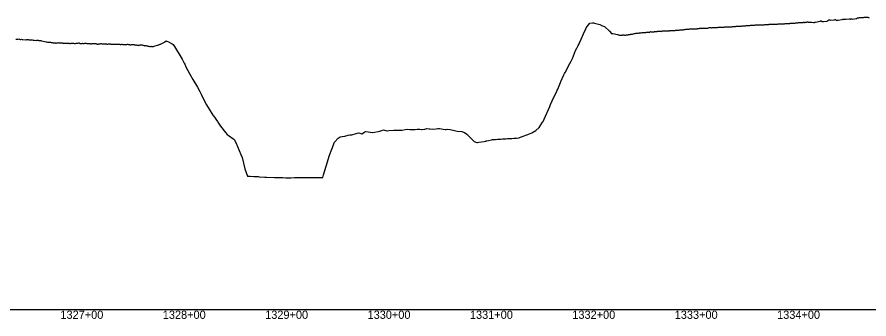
# Model space of a CAD drawing. Extents: x -3793 to 50787, y -1075 to 6138.
# Drawn here: x 20028 to 20860, y 991 to 1286 of the extents above; entities that cross this region are included whole.
import ezdxf

# ---------------------------------------------------------------- set-up
doc = ezdxf.new("R2010")
doc.units = 0
for name, color, linetype in [('RD_DDB_Profile_EX', 7, 'Continuous'), ('RD_DDB_StaTX', 7, 'Continuous'), ('RD_GPK_Profile_Cell', 7, 'Continuous')]:
    doc.layers.add(name, color=color, linetype=linetype)

msp = doc.modelspace()

# ---------------------------------------------------------------- linework, layer by layer
at = {"layer": 'RD_DDB_Profile_EX'}
for points in [[(20776.229188, 1279.112145), (20776.844717, 1279.107565), (20777.234534, 1279.185495), (20777.844518, 1279.305775), (20778.232579, 1279.304445), (20778.841498, 1279.30236), (20779.229773, 1279.3237), (20779.842822, 1279.31923), (20780.232774, 1279.376595), (20780.839795, 1279.496295), (20781.233148, 1279.496595), (20781.844049, 1279.49714), (20782.234744, 1279.53522), (20782.845239, 1279.62222), (20783.239926, 1279.642405), (20783.845117, 1279.701345), (20784.237821, 1279.7002), (20784.842135, 1279.668165), (20785.238073, 1279.6687), (20785.846186, 1279.69473), (20786.243254, 1279.79412), (20786.846084, 1279.88312), (20787.241153, 1279.88201), (20787.843108, 1279.910475), (20788.238195, 1279.93243), (20788.840283, 1280.05141), (20789.236092, 1280.070085), (20789.841697, 1280.16152), (20790.239889, 1280.162345), (20790.841647, 1280.251345), (20791.23765, 1280.290055), (20791.842859, 1280.406245), (20792.242683, 1280.44694), (20792.842821, 1280.44542), (20793.240443, 1280.48429), (20793.839889, 1280.362655), (20794.240588, 1280.3834), (20794.844221, 1280.35451), (20795.241941, 1280.373555), (20795.84129, 1280.55243), (20796.238844, 1280.554995), (20796.838508, 1280.52349), (20797.236602, 1280.52254), (20797.839716, 1280.54864), (20798.241548, 1280.609735), (20798.839737, 1280.84855), (20799.239171, 1280.867815), (20799.841207, 1280.869525), (20800.242779, 1280.850675), (20800.841226, 1280.72955), (20801.240402, 1280.728825), (20801.83834, 1280.637835), (20802.24042, 1280.69893), (20802.838363, 1280.697935), (20803.238047, 1280.737355), (20803.839606, 1280.704165), (20805.629451, 1280.532825), (20806.499369, 1280.44974), (20806.926015, 1280.5534), (20807.357574, 1280.678355), (20811.893365, 1281.569755), (20812.382659, 1281.937355), (20812.872247, 1281.961295), (20813.856298, 1281.465905), (20814.347129, 1281.490155), (20814.843231, 1281.388455), (20815.334887, 1281.388085), (20818.964615, 1281.81927), (20819.443262, 1282.227015), (20820.400875, 1282.8464), (20820.881058, 1282.99059), (20821.584849, 1282.900445), (20822.327545, 1282.602595), (20826.032198, 1283.03241), (20826.501885, 1283.19395), (20826.969978, 1283.17053), (20827.910843, 1282.47961), (20828.858422, 1282.563735), (20829.562548, 1282.662435), (20833.103042, 1283.20063), (20833.558591, 1283.37758), (20834.020233, 1283.512795), (20834.479422, 1283.483265), (20834.939851, 1283.460745), (20835.402142, 1283.61613), (20835.868207, 1283.636525), (20836.334206, 1283.630335), (20837.540247, 1283.719095), (20840.17651, 1283.91596), (20840.625762, 1283.89113), (20841.071844, 1283.795095), (20841.519908, 1283.76623), (20841.972741, 1283.78623), (20842.424206, 1283.892845), (20842.874496, 1284.00689), (20843.328803, 1283.77458), (20845.517946, 1284.08765), (20847.258999, 1284.338865), (20847.695283, 1284.336615), (20848.128274, 1284.635475), (20848.56643, 1284.85177)], [(20848.56643, 1284.85177), (20849.002507, 1284.89001), (20849.440441, 1284.88456), (20849.881739, 1285.080175), (20850.322805, 1285.097105), (20850.760188, 1285.36225), (20852.983734, 1285.102105), (20853.647723, 1285.09615), (20854.316191, 1285.22764), (20854.98267, 1285.588475), (20857.367558, 1285.70244), (20858.028756, 1285.63512), (20858.685159, 1285.49791), (20859.347797, 1285.10045), (20860.006775, 1284.96239)], [(20464.510045, 1172.818215), (20466.851771, 1171.396485), (20469.307281, 1169.107195), (20470.566097, 1167.64139), (20471.420042, 1166.87458), (20473.92475, 1164.281385), (20476.545894, 1163.309415), (20477.461196, 1163.24191), (20478.543796, 1163.53926), (20483.777697, 1164.243075), (20485.567451, 1164.61187), (20485.938422, 1164.70739), (20486.593306, 1164.844555), (20488.07021, 1165.128875), (20491.052626, 1165.75187), (20491.869254, 1165.97951), (20492.389316, 1166.02502), (20494.928277, 1166.191295), (20496.972425, 1166.325925), (20497.47219, 1166.35884), (20499.289383, 1166.442805), (20500.016103, 1166.4607), (20501.606341, 1166.65614), (20502.565776, 1166.773345), (20503.932649, 1166.833865), (20505.117003, 1166.911795), (20506.566244, 1167.007305), (20507.674305, 1167.041075), (20509.387614, 1167.0936), (20510.454591, 1167.14959), (20510.904598, 1167.179965), (20512.777879, 1167.30692), (20515.341494, 1167.476155), (20517.876487, 1167.68355), (20518.43229, 1167.993395), (20519.296433, 1168.47514), (20520.244999, 1168.77542), (20520.916117, 1169.099385), (20526.409989, 1171.085185), (20527.027008, 1171.312535), (20530.503885, 1172.7275), (20534.387688, 1175.048115), (20537.575775, 1177.91545), (20540.842248, 1182.93183), (20541.389169, 1183.771745), (20542.365387, 1186.00542), (20547.816995, 1198.485635), (20548.183439, 1199.43221), (20548.560055, 1200.25061), (20550.343086, 1203.96357), (20554.797576, 1213.243075), (20555.255105, 1214.27809), (20555.724392, 1215.240165), (20558.320785, 1221.70482), (20558.790918, 1222.875885), (20561.784011, 1229.230985), (20562.326693, 1230.46476), (20562.882206, 1231.531315), (20565.862468, 1237.2116), (20566.298484, 1238.02413), (20568.776323, 1242.643905), (20570.033523, 1245.311305), (20572.933945, 1253.007085), (20574.276182, 1255.3537), (20575.774535, 1257.975005), (20576.469658, 1259.573215), (20577.178368, 1261.13251), (20582.253881, 1272.192955), (20582.778669, 1273.33688), (20583.541046, 1275.28144), (20584.316766, 1276.349535), (20587.076713, 1279.743455), (20589.789184, 1279.933585), (20590.23158, 1280.04032), (20590.612377, 1280.13216), (20591.448742, 1279.813445), (20594.148015, 1279.05), (20596.806181, 1278.26059), (20598.209279, 1277.683945), (20598.574322, 1277.53396), (20601.219269, 1276.42866), (20606.375888, 1271.862405), (20608.214021, 1269.63468), (20608.568553, 1269.31351), (20609.567009, 1269.610905), (20614.164677, 1268.651215), (20614.523711, 1268.57645), (20615.039969, 1268.21585), (20615.559148, 1268.08909), (20616.084778, 1268.04208), (20616.850714, 1268.01615), (20617.326522, 1268.133675), (20617.851261, 1268.08431), (20618.323088, 1268.12958), (20618.85221, 1268.160455), (20619.322834, 1268.20565), (20619.84933, 1268.20871), (20620.319392, 1268.183195), (20620.84645, 1268.159855), (20621.315945, 1268.13436), (20622.319605, 1268.13249)], [(20622.319605, 1268.13249), (20622.847768, 1268.29504), (20623.319821, 1268.338735), (20623.847938, 1268.339425), (20624.317337, 1268.43168), (20624.848727, 1268.69864), (20625.318032, 1268.71997), (20625.845665, 1268.72075), (20626.318377, 1268.81417), (20626.849869, 1269.001915), (20627.319072, 1269.070215), (20627.85066, 1269.07261), (20628.319768, 1269.07043), (20628.847593, 1269.071215), (20629.321126, 1269.25631), (20630.320294, 1269.52686), (20630.848344, 1269.52797), (20631.317664, 1269.5258), (20631.849158, 1269.873355), (20632.3182, 1269.89417), (20632.846119, 1269.922035), (20633.315569, 1269.919305), (20633.846935, 1269.97595), (20634.315085, 1270.071125), (20634.844091, 1270.125575), (20635.314235, 1270.01177), (20635.848529, 1270.14896), (20636.313768, 1270.19704), (20636.845686, 1270.225315), (20637.312901, 1270.34523), (20638.308036, 1270.637245), (20638.847529, 1270.587985), (20639.307441, 1270.635765), (20639.844713, 1270.583715), (20640.306381, 1270.58731), (20640.849181, 1270.59154), (20641.305805, 1270.61599), (20641.846365, 1270.6992), (20642.301994, 1270.79218), (20642.847514, 1270.85074), (20643.30417, 1270.87703), (20643.848017, 1270.960745), (20644.300359, 1270.985015), (20644.845434, 1270.99183), (20645.298051, 1271.017945), (20646.294198, 1271.441655), (20646.847109, 1271.30892), (20647.293523, 1271.26604), (20647.844323, 1271.26843), (20648.292222, 1271.2279), (20648.84882, 1271.288625), (20649.291569, 1271.312855), (20649.850094, 1271.40174), (20650.293583, 1271.58269), (20650.850531, 1271.66892), (20651.289615, 1271.7369), (20651.847984, 1271.71638), (20652.284422, 1271.7182), (20652.845198, 1271.72054), (20653.283058, 1271.767945), (20654.282425, 1271.861425), (20654.846935, 1271.835575), (20655.2783, 1271.859075), (20655.848324, 1271.77846), (20656.280153, 1271.760375), (20656.848708, 1271.70564), (20657.276028, 1271.750195), (20657.850126, 1272.126975), (20658.277882, 1272.152215), (20658.850481, 1272.097405), (20659.273757, 1272.078105), (20659.851929, 1272.11215), (20660.273085, 1272.177475), (20660.844969, 1272.293135), (20661.268024, 1272.29704), (20662.268589, 1272.320335), (20662.850496, 1272.32083), (20663.269049, 1272.365015), (20663.847524, 1272.33401), (20664.26855, 1272.37981), (20664.851844, 1272.380265), (20665.269025, 1272.40322), (20665.848872, 1272.40133), (20666.270334, 1272.461265), (20666.848842, 1272.492965), (20667.269481, 1272.49328), (20667.848748, 1272.52047), (20668.267388, 1272.51912), (20668.849825, 1272.432535), (20669.268759, 1272.70442), (20670.269138, 1272.690285), (20670.850836, 1272.922705), (20671.270352, 1272.96376), (20671.851938, 1272.993415), (20672.271566, 1272.97136), (20672.844845, 1272.88516), (20673.264593, 1272.926295), (20673.845945, 1272.89798), (20674.271759, 1272.9813), (20674.848784, 1273.240385), (20675.269517, 1273.239375)], [(20675.269517, 1273.239375), (20675.849878, 1273.211155), (20676.270724, 1273.21016), (20676.84676, 1273.1222), (20677.271002, 1273.18604), (20678.272163, 1273.30138), (20678.848081, 1273.44892), (20679.268502, 1273.40592), (20679.844995, 1273.49142), (20680.266105, 1273.59612), (20680.846119, 1273.71274), (20681.26968, 1273.734635), (20681.846108, 1273.733435), (20682.270736, 1273.730905), (20682.850126, 1273.70312), (20683.271785, 1273.7657), (20683.84704, 1273.966405), (20684.271915, 1274.05186), (20684.847275, 1274.11296), (20685.268246, 1274.06984), (20685.963967, 1274.093915), (20686.269253, 1274.15467), (20686.845343, 1274.21156), (20687.269226, 1274.191505), (20687.849577, 1274.192965), (20688.270128, 1274.25558), (20688.846525, 1274.3125), (20689.267582, 1274.33296), (20689.847685, 1274.30547), (20690.271932, 1274.345465), (20690.843563, 1274.3179), (20691.267179, 1274.297775), (20691.847791, 1274.299125), (20692.26808, 1274.36175), (20692.844742, 1274.44767), (20693.26554, 1274.468165), (20693.941666, 1274.633395), (20694.268901, 1274.69957), (20694.850169, 1274.75917), (20695.269655, 1274.73773), (20695.847151, 1274.679265), (20696.26696, 1274.657815), (20696.844384, 1274.69081), (20697.262982, 1274.79537), (20697.841366, 1274.82385), (20698.266225, 1274.865505), (20698.848513, 1274.83807), (20699.266981, 1274.83771), (20699.845498, 1274.86621), (20700.264289, 1274.90785), (20700.846708, 1274.96743), (20701.267542, 1274.96858), (20701.919365, 1274.925675), (20702.268254, 1274.99554), (20703.429377, 1275.49432), (20703.848303, 1275.495955), (20704.263748, 1275.5166), (20704.849574, 1275.548055), (20705.263449, 1275.57222), (20705.842757, 1275.193695), (20706.258274, 1275.23634), (20706.847057, 1275.384815), (20707.258913, 1275.384665), (20707.848354, 1275.357195), (20708.262011, 1275.3997), (20708.84862, 1275.403505), (20709.256922, 1275.467555), (20709.897064, 1275.64451), (20710.254024, 1275.64456), (20710.847169, 1275.58765), (20711.256969, 1275.58913), (20711.847446, 1275.623005), (20712.255051, 1275.665095), (20712.851783, 1275.696965), (20713.252271, 1275.73886), (20713.846062, 1275.70916), (20714.251678, 1275.730735), (20714.84631, 1275.704745), (20715.249726, 1275.72615), (20715.850646, 1275.81795), (20716.247005, 1275.8193), (20716.849333, 1275.88141), (20717.249959, 1275.90278), (20717.874763, 1275.904955), (20718.244345, 1275.906415), (20718.849547, 1275.99934), (20719.244775, 1276.01941), (20719.851042, 1276.02191), (20720.244337, 1276.0249), (20720.844149, 1276.088035), (20721.238562, 1276.12899), (20721.848523, 1276.22274), (20722.239021, 1276.262165), (20722.850053, 1276.26473), (20723.24181, 1276.285875), (20723.850245, 1276.198755), (20724.236413, 1276.18217), (20724.847499, 1276.21319), (20725.233266, 1276.23277), (20725.852462, 1276.29731), (20726.235998, 1276.375445)], [(20726.235998, 1276.375445), (20726.849261, 1276.626715), (20727.233584, 1276.628625), (20727.853674, 1276.477095), (20728.23083, 1276.497845), (20728.848193, 1276.46754), (20729.229793, 1276.50719), (20729.848354, 1276.63613), (20730.227335, 1276.637845), (20730.852768, 1276.70306), (20731.227731, 1276.72229), (20731.854451, 1276.63143), (20732.230366, 1276.689205), (20732.85001, 1276.754425), (20733.221933, 1276.79211), (20733.851707, 1276.857515), (20734.225341, 1276.81967), (20734.856006, 1276.822785), (20735.223412, 1276.859215), (20735.850754, 1276.95889), (20736.221568, 1277.032085), (20736.850458, 1277.00146), (20737.218115, 1277.03886), (20737.852238, 1277.04164), (20738.22142, 1277.04106), (20738.8522, 1277.172615), (20739.216514, 1277.22797), (20739.854006, 1277.32623), (20740.219807, 1277.38025), (20740.853676, 1277.41296), (20741.216349, 1277.377115), (20741.851122, 1277.414215), (20742.211362, 1277.396885), (20742.853001, 1277.400425), (20743.214487, 1277.471955), (20743.857358, 1277.635575), (20744.214662, 1277.672165), (20744.850173, 1277.73993), (20745.208708, 1277.739445), (20745.854247, 1277.770705), (20746.210376, 1277.789335), (20746.851187, 1277.78619), (20747.211194, 1277.78571), (20747.854988, 1277.8443), (20748.214327, 1277.84509), (20748.85193, 1278.001465), (20749.213021, 1278.0538), (20749.848721, 1278.082315), (20750.210813, 1278.101505), (20750.850063, 1278.032665), (20751.216718, 1278.032345), (20751.854178, 1277.96833), (20752.21817, 1277.98752), (20752.85116, 1278.04821), (20753.218859, 1278.08452), (20753.854996, 1278.111305), (20754.221734, 1278.130635), (20754.851979, 1278.15952), (20755.222434, 1278.140765), (20755.851499, 1278.13799), (20756.220116, 1278.120475), (20756.852803, 1278.08402), (20757.225983, 1278.17662), (20757.852348, 1278.29964), (20758.223589, 1278.31938), (20758.849381, 1278.348385), (20759.224166, 1278.34826), (20759.853282, 1278.375035), (20760.226813, 1278.376185), (20760.850317, 1278.52991), (20761.22433, 1278.53117), (20761.847352, 1278.559745), (20762.224917, 1278.5972), (20762.846977, 1278.594625), (20763.222432, 1278.614685), (20763.848293, 1278.609935), (20764.225874, 1278.589465), (20764.845174, 1278.58691), (20765.223378, 1278.607115), (20765.842216, 1278.69765), (20766.223914, 1278.716715), (20766.850674, 1278.68357), (20767.230017, 1278.66599), (20767.847753, 1278.694685), (20768.230477, 1278.77097), (20768.847453, 1278.79975), (20769.227831, 1278.80116), (20769.848774, 1278.765965), (20770.233338, 1278.746875), (20770.848488, 1278.92961), (20771.230687, 1278.969495), (20771.845571, 1278.9672), (20772.231163, 1278.967265), (20772.849526, 1278.993375), (20773.233527, 1278.956415), (20773.846615, 1278.984805), (20774.233938, 1278.96581), (20774.846398, 1279.05575), (20775.231141, 1279.09628), (20775.843526, 1279.094145), (20776.229188, 1279.112145)], [(20026.281846, 1264.25468), (20028.570334, 1264.21889), (20029.258803, 1264.287265), (20029.944089, 1264.18729), (20030.63221, 1263.739435), (20031.320602, 1263.74687), (20032.007707, 1264.12435), (20032.694778, 1263.88389), (20033.374835, 1263.85373), (20035.506718, 1263.506585), (20036.222342, 1263.68659), (20036.926944, 1263.583795), (20037.634368, 1263.654535), (20038.341793, 1263.619165), (20039.048129, 1263.554805), (20039.770355, 1263.517085), (20040.460091, 1263.414045), (20042.463228, 1263.314835), (20043.185786, 1263.137575), (20043.916902, 1262.99634), (20044.636555, 1263.072845), (20046.47388, 1262.801425), (20047.019213, 1263.12862), (20047.748054, 1263.039285), (20048.112057, 1263.02389), (20048.655199, 1262.83441), (20049.193908, 1262.810085), (20049.735384, 1262.83775), (20050.27875, 1262.86723), (20050.812283, 1262.788975), (20051.350989, 1262.600765), (20055.964803, 1261.595555), (20056.371739, 1261.534945), (20057.206597, 1261.279685), (20057.680973, 1261.253505), (20058.316794, 1261.06834), (20060.418793, 1261.044985), (20060.850703, 1260.743625), (20061.421665, 1260.687335), (20061.850957, 1260.68795), (20062.425582, 1260.65815), (20062.854634, 1260.530025), (20063.850313, 1260.515595), (20064.42101, 1260.488145), (20064.850639, 1260.44599), (20065.420612, 1260.333085), (20065.850965, 1260.376995), (20066.424408, 1260.318965), (20066.851253, 1260.361385), (20067.421057, 1260.419605), (20067.851568, 1260.39899), (20068.416753, 1260.683025), (20068.847319, 1260.619165)], [(20068.847319, 1260.619165), (20069.416349, 1260.67698), (20069.84764, 1260.634505), (20070.420139, 1260.519975), (20070.851375, 1260.54225), (20071.851703, 1260.638465), (20072.415354, 1260.240445), (20072.850128, 1260.02385), (20073.418025, 1260.16729), (20073.850527, 1260.168345), (20074.421695, 1260.16764), (20074.854324, 1260.3202), (20075.42118, 1260.3501), (20075.854717, 1260.06934), (20076.420664, 1260.013975), (20076.855111, 1260.12361), (20077.416278, 1260.094915), (20077.847473, 1260.094585), (20078.416959, 1260.06557), (20078.85126, 1260.0015), (20079.851661, 1259.975775), (20080.415831, 1260.062025), (20080.85212, 1260.1069), (20081.415198, 1260.108525), (20081.852578, 1260.109795), (20082.414871, 1260.13576), (20082.851903, 1260.093275), (20083.414237, 1259.898085), (20083.852364, 1259.899455), (20084.413603, 1259.873155), (20084.852825, 1259.87455), (20085.41297, 1260.10028), (20085.855928, 1260.16597), (20086.415884, 1260.07966), (20086.855255, 1260.19092), (20087.85574, 1260.541095), (20088.414546, 1260.432215), (20089.29507, 1259.992615), (20089.853268, 1259.967), (20090.414153, 1259.96683), (20090.857144, 1259.990805), (20091.4096, 1260.046625), (20091.85321, 1259.93743), (20092.408855, 1260.022795), (20092.853745, 1260.0021), (20093.40811, 1260.03172), (20093.853378, 1259.98566), (20094.411703, 1260.068725), (20094.859918, 1260.090885), (20095.852441, 1260.019355), (20096.40658, 1259.96628), (20096.855727, 1259.966395), (20097.409025, 1260.02407), (20097.855432, 1259.978005), (20098.412496, 1259.95047), (20098.855776, 1259.861455), (20099.408585, 1259.6978), (20099.859062, 1259.697915), (20100.40726, 1259.69834), (20100.854328, 1259.71927), (20101.406653, 1259.91483), (20101.854937, 1259.961385), (20102.405812, 1259.770855), (20102.854636, 1259.791795), (20103.854353, 1259.805215), (20104.404514, 1259.753225), (20104.855029, 1259.552825), (20105.403568, 1259.47327), (20105.854796, 1259.313975), (20106.402858, 1259.289075), (20106.85819, 1259.266795), (20107.405251, 1259.405945), (20107.855231, 1259.47448), (20108.401203, 1259.667825), (20108.858635, 1259.690835), (20109.407342, 1259.77607), (20109.862765, 1259.77514), (20110.406634, 1259.614055), (20110.859767, 1259.591725), (20111.8632, 1259.54011), (20112.404897, 1259.48849), (20112.86302, 1259.41884), (20113.400111, 1259.423125), (20113.860501, 1259.37912), (20114.399078, 1259.489095), (20114.860318, 1259.4422), (20115.398274, 1259.309855), (20115.860132, 1259.332165), (20116.39747, 1259.361335), (20116.860865, 1259.43288), (20117.396439, 1259.40853), (20117.860674, 1259.430885), (20118.395637, 1259.379925), (20118.86421, 1259.217515), (20119.547344, 1259.19741), (20119.86123, 1259.15054), (20120.393719, 1259.152855), (20120.864852, 1259.10668), (20121.396035, 1259.108885), (20121.864728, 1259.15524), (20122.395139, 1259.157535)], [(20122.395139, 1259.157535), (20122.861764, 1259.228915), (20123.390785, 1259.231355), (20123.865403, 1259.279215), (20124.389264, 1259.28347), (20124.862091, 1259.18821), (20125.388376, 1259.13794), (20125.862902, 1259.092615), (20126.390874, 1259.12246), (20126.866961, 1259.07425), (20127.525043, 1259.10913), (20127.866837, 1259.125975), (20128.389006, 1258.97179), (20128.867699, 1259.02215), (20129.387794, 1258.998915), (20129.867616, 1259.070495), (20130.386806, 1259.09939), (20130.871383, 1258.883665), (20131.389135, 1258.83434), (20131.868383, 1258.95619), (20132.384608, 1258.93317), (20132.872165, 1258.90993), (20133.38696, 1258.91269), (20133.872073, 1258.936515), (20134.385981, 1258.939315), (20134.872935, 1259.03948), (20135.502742, 1259.114315), (20135.870864, 1259.099265), (20136.376185, 1258.90083), (20136.868722, 1258.805545), (20137.374894, 1258.78347), (20137.873628, 1258.7139), (20138.377023, 1258.716985), (20138.874582, 1258.720035), (20139.375747, 1258.748145), (20139.872516, 1258.828055), (20140.370799, 1258.85612), (20140.873456, 1258.834095), (20141.369507, 1258.837145), (20141.878449, 1258.7659), (20142.375093, 1258.69638), (20142.883345, 1258.724945), (20143.480441, 1258.323655), (20143.881226, 1258.369525), (20144.368666, 1258.42262), (20144.882227, 1258.32428), (20145.367261, 1258.086035), (20145.883229, 1258.039275), (20146.365855, 1258.11607), (20146.885249, 1258.35952), (20147.364208, 1258.46001), (20147.886255, 1258.22974), (20148.359315, 1258.473635), (20148.884396, 1258.451145), (20149.357926, 1258.43086), (20149.885417, 1258.408265), (20150.356537, 1258.223355), (20150.887489, 1258.23196), (20151.45814, 1257.829555), (20151.888548, 1257.79113), (20152.353435, 1257.749625), (20152.889651, 1257.75546), (20153.351949, 1257.760485), (20153.887495, 1257.52614), (20154.346499, 1257.50768), (20154.888582, 1257.485875), (20155.344995, 1257.37633), (20155.894042, 1257.35717), (20156.347249, 1257.226), (20156.89515, 1257.039995), (20157.345762, 1257.044555), (20157.892929, 1256.970115), (20158.343289, 1257.132585), (20158.897585, 1256.998695), (20159.435839, 1256.86021), (20159.768446, 1256.84814), (20160.329406, 1256.79744), (20160.891796, 1256.776915), (20161.459785, 1257.14844), (20165.832569, 1258.644835), (20166.240607, 1258.70769), (20166.648378, 1258.960185), (20167.413538, 1259.11475), (20167.830155, 1259.19907), (20171.685518, 1261.189255), (20172.093919, 1261.47408), (20173.125047, 1262.332925), (20173.798162, 1262.15), (20175.391237, 1261.35805), (20179.210177, 1259.45743), (20180.208918, 1259.03509), (20181.334885, 1257.080705), (20183.368936, 1253.73909), (20185.895952, 1249.58609), (20188.863599, 1244.68676), (20190.834074, 1240.556615), (20191.346635, 1239.569115), (20192.586537, 1237.178975), (20196.384337, 1229.77292), (20199.324334, 1224.80224), (20203.897133, 1217.067425)], [(20203.897133, 1217.067425), (20205.983384, 1213.094065), (20207.302032, 1210.484255), (20211.402021, 1202.36587), (20212.689643, 1200.0909), (20215.279731, 1195.86228), (20218.899032, 1189.95037), (20219.40078, 1189.19776), (20223.25743, 1183.642665), (20223.732404, 1182.95817), (20226.388201, 1179.05008), (20231.235129, 1173.083365), (20232.837759, 1171.11066), (20233.86956, 1170.38522), (20239.212828, 1166.30684), (20239.563636, 1166.038925), (20241.343141, 1163.252425), (20246.295272, 1151.55223), (20247.487815, 1148.54851), (20250.185221, 1137.42748), (20252.56848, 1130.25), (20253.452169, 1130.25), (20255.168226, 1130.189135), (20258.799162, 1130.06031), (20263.145925, 1129.856425), (20264.16333, 1129.808705), (20269.637965, 1129.451055), (20271.123624, 1129.37224), (20279.101323, 1128.95), (20280.576735, 1128.95), (20283.519062, 1128.95), (20287.079022, 1128.858675), (20290.097178, 1128.78148), (20295.05672, 1128.832605), (20298.505136, 1128.868415), (20300.339836, 1128.95), (20303.300299, 1128.95), (20311.012118, 1128.95), (20318.989817, 1128.95), (20326.108699, 1128.95), (20326.967516, 1131.664995), (20330.933374, 1144.203665), (20332.43051, 1149.704585), (20334.27775, 1155.02335), (20334.945215, 1156.640885), (20337.800917, 1163.564645), (20341.083072, 1167.38059), (20343.045597, 1168.59541), (20345.168289, 1169.070005), (20347.893617, 1169.43871), (20350.900613, 1170.198645), (20352.528346, 1170.6101), (20354.709404, 1170.83517), (20358.878312, 1172.090775), (20359.881118, 1172.39251), (20361.530451, 1172.6867), (20364.274025, 1171.8093), (20366.856011, 1173.282455), (20367.226634, 1173.493945), (20368.356778, 1173.8154), (20374.83371, 1172.83742), (20375.188404, 1172.87437), (20382.026085, 1174.364305), (20382.811409, 1174.64526), (20385.500414, 1175.60697), (20388.869435, 1174.716695), (20389.218262, 1174.66274), (20390.789107, 1174.78448), (20395.718141, 1175.166525), (20396.534347, 1175.2417), (20398.766806, 1175.279455), (20402.572225, 1175.34349), (20403.843317, 1175.392685), (20406.744505, 1175.782915), (20409.431706, 1176.144355), (20411.145201, 1175.97538), (20414.722204, 1175.892175), (20416.296603, 1175.85602), (20418.440029, 1176.1656), (20420.873542, 1176.266755), (20422.699903, 1176.007045), (20423.166937, 1175.940645), (20425.727828, 1176.2469), (20427.947582, 1176.89333), (20430.043329, 1176.52598), (20430.677602, 1176.479375), (20433.008628, 1176.307725), (20436.925638, 1176.69227), (20438.655301, 1176.723865), (20440.282455, 1176.753755), (20442.095139, 1176.512705), (20443.813444, 1176.284205), (20445.631935, 1175.89721), (20446.633, 1175.981365), (20447.549338, 1176.058425), (20450.706767, 1175.758595), (20454.809306, 1174.92281), (20457.605627, 1174.23732), (20462.061831, 1173.790515), (20462.588398, 1173.581615), (20464.510045, 1172.818215)]]:
    msp.add_lwpolyline(points, dxfattribs=at)
at = {"layer": 'RD_GPK_Profile_Cell'}
msp.add_line((1000, 1000), (46600, 1000), dxfattribs=at)

# ---------------------------------------------------------------- texts
at = {"layer": 'RD_DDB_StaTX'}
for s, p in [('1327+00', (20069.925471, 991)), ('1328+00', (20169.925471, 991)), ('1329+00', (20269.925471, 991)), ('1330+00', (20369.925471, 991)), ('1331+00', (20469.925471, 991)), ('1332+00', (20569.925471, 991)), ('1333+00', (20669.925471, 991)), ('1334+00', (20769.925471, 991))]:
    msp.add_text(s, height=8, dxfattribs=at).set_placement(p)

doc.saveas('drawing.dxf')
